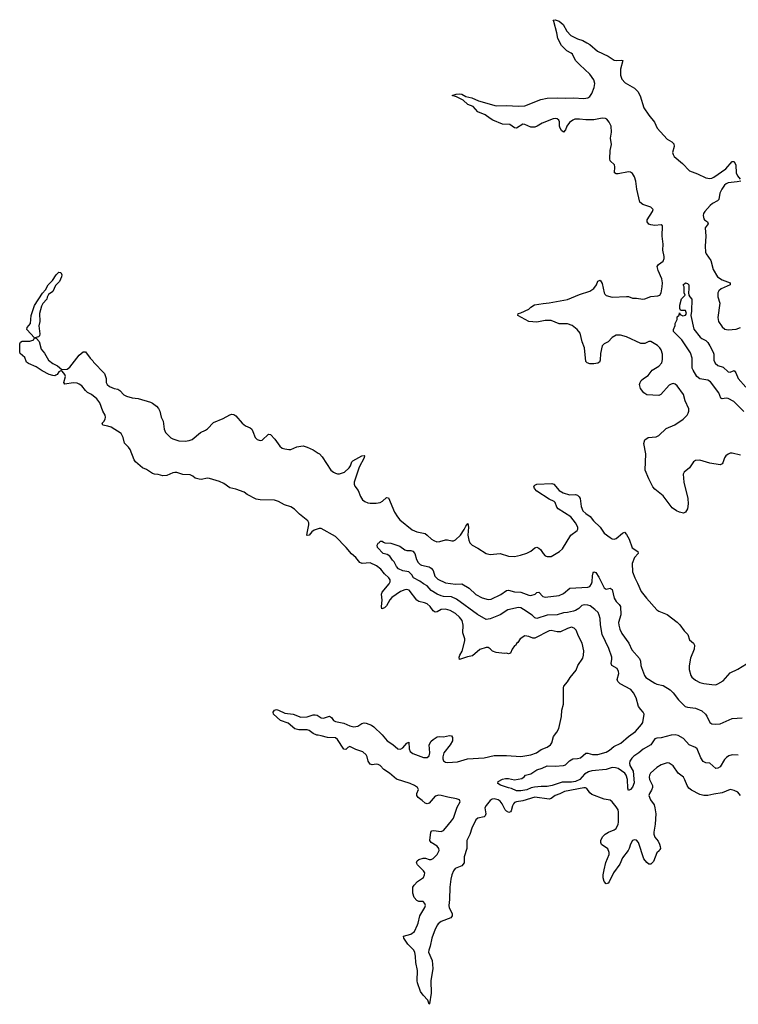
# Model space of a CAD drawing. Header units: inches. Extents: x 2293880 to 2522759, y 823965 to 1006879.
# Tile 283 of 325: x 2467065 to 2474130, y 869219 to 878896. Entities that reach past the tile are written whole.
import ezdxf

# ---------------------------------------------------------------- set-up
doc = ezdxf.new("R2010")
doc.units = ezdxf.units.IN
doc.header["$MEASUREMENT"] = 0
for name, color, linetype in [('C4867', 7, 'Continuous'), ('C4876', 7, 'Continuous'), ('C4877', 7, 'Continuous')]:
    doc.layers.add(name, color=color, linetype=linetype)

msp = doc.modelspace()

# ---------------------------------------------------------------- linework, layer by layer
at = {"layer": 'C4867', "color": 5, "elevation": 80}
for points in [[(2470000, 873892.4), (2469961.1, 873878.9), (2469938.1, 873861.9), (2469910, 873829.7), (2469890, 873825.2), (2469886.6, 873830), (2469889.6, 873849.6), (2469907.6, 873930), (2469908.4, 873950), (2469899.1, 873970), (2469815.5, 874035.5), (2469765.7, 874085.7), (2469730, 874108), (2469666.8, 874126.8), (2469610, 874161.1), (2469570, 874174.6), (2469430, 874176.1), (2469390, 874182.8), (2469300.5, 874230), (2469270, 874251.2), (2469190, 874281.3), (2469130, 874296.2), (2469070, 874338.4), (2469030, 874356.2), (2468930, 874387), (2468910, 874389.6), (2468850, 874378), (2468830, 874378.7), (2468791.2, 874391.1), (2468766, 874410), (2468741.4, 874421.4), (2468667.1, 874427.1), (2468610, 874445.1), (2468590, 874446.6), (2468570, 874442.2), (2468510, 874416), (2468473, 874413), (2468427.6, 874427.6), (2468390, 874429.7), (2468370, 874435.8), (2468310, 874475.1), (2468273, 874493), (2468203.7, 874550), (2468189.5, 874570), (2468152.3, 874672.3), (2468135.1, 874695.1), (2468093.6, 874733.6), (2468082, 874790), (2468062, 874830), (2467962.7, 874890), (2467930, 874902), (2467881.2, 874910), (2467874, 874930), (2467892.9, 874947.1), (2467904.2, 874970), (2467908.1, 874990), (2467904.8, 875010), (2467882.9, 875050), (2467853.6, 875130), (2467824.2, 875170), (2467772, 875212), (2467730, 875232.9), (2467710, 875251.6), (2467676.3, 875296.3), (2467650, 875315.3), (2467630, 875322.8), (2467590, 875325.8), (2467510, 875312.8), (2467498.8, 875330), (2467513.5, 875390), (2467507.7, 875410), (2467480.7, 875440.7), (2467470, 875445.1), (2467450, 875434.5), (2467434.6, 875410), (2467419, 875401), (2467410, 875397.2), (2467390, 875398.5), (2467355.1, 875410), (2467284.5, 875444.5), (2467225.6, 875485.6), (2467150, 875517.2), (2467130, 875529.8), (2467115.2, 875575.2), (2467070, 875614), (2467066, 875630), (2467064.5, 875710), (2467073.2, 875726.8), (2467090, 875737.8), (2467163.9, 875736.1), (2467202, 875750), (2467205.2, 875754.8), (2467209.2, 875770), (2467135.1, 875850), (2467138, 875870), (2467171.4, 875910), (2467177.4, 875990), (2467210, 876086.8), (2467290, 876207.7), (2467318.9, 876241.1), (2467344.7, 876290), (2467388.5, 876331.6), (2467423, 876390), (2467450, 876414.4), (2467470, 876410.6), (2467477.4, 876390), (2467475.3, 876370), (2467457.6, 876322.4), (2467417.1, 876282.9), (2467390, 876226), (2467346.2, 876193.8), (2467334, 876170), (2467330.7, 876150), (2467293, 876107), (2467279.1, 876080.9), (2467260.9, 876010), (2467261.3, 875930), (2467252.2, 875887.8), (2467261.6, 875810), (2467258.8, 875790), (2467250, 875779), (2467214, 875770), (2467230, 875762), (2467254.6, 875734.6), (2467277.3, 875657.3), (2467310, 875618), (2467347, 875550), (2467390, 875515.8), (2467435.5, 875495.5), (2467477.3, 875457.3), (2467530, 875462), (2467558.3, 875481.7), (2467650, 875599.5), (2467690, 875630.7), (2467710, 875631.3), (2467757.3, 875570), (2467783.9, 875543.9), (2467790.5, 875530), (2467897.3, 875417.3), (2467916.3, 875370), (2467914.8, 875330), (2467924, 875310), (2467946.8, 875290), (2467992, 875270), (2468030, 875263.8), (2468050, 875250.5), (2468089.5, 875209.5), (2468115.5, 875195.5), (2468170, 875178.9), (2468230, 875171.8), (2468350, 875136.9), (2468370, 875128), (2468410, 875097.2), (2468430, 875073.4), (2468442.1, 875050), (2468456.6, 874990), (2468476, 874950), (2468484.3, 874870), (2468497.9, 874837.9), (2468550, 874787.5), (2468570, 874775.6), (2468630, 874755.8), (2468693, 874753), (2468730, 874758.6), (2468760.7, 874770), (2468842.2, 874837.8), (2468890, 874860.3), (2468910, 874875.6), (2468970, 874936.9), (2469065.2, 874974.8), (2469130, 875013.4), (2469150, 875020.3), (2469170, 875016.5), (2469190, 875004), (2469251.3, 874930), (2469285.9, 874905.9), (2469330, 874885.2), (2469346, 874870), (2469357.7, 874850), (2469379.3, 874790), (2469398.8, 874770), (2469430, 874760.2), (2469450, 874764.7), (2469510, 874821.1), (2469530, 874819.5), (2469573.1, 874773.1), (2469623.5, 874703.5), (2469646.3, 874686.3), (2469670, 874677.1), (2469710, 874670.9), (2469730, 874672.4), (2469790, 874696.6), (2469830, 874705.6), (2469850, 874706.8), (2469890, 874695.8), (2469950, 874668.7), (2470000, 874637.1)], [(2470000, 871863.3), (2469985.4, 871865.4), (2469950, 871880.4), (2469910, 871909.8), (2469890, 871916.3), (2469810, 871916.2), (2469770, 871927.9), (2469703.7, 871983.7), (2469627.6, 872007.6), (2469561.3, 872070), (2469555.1, 872090), (2469568.7, 872111.3), (2469590, 872115.6), (2469610, 872111.2), (2469670, 872081.1), (2469754.8, 872070), (2469830, 872041), (2469890, 872044), (2469950, 872063.2), (2469970, 872065.3), (2469990, 872061.7), (2470000, 872055.2)]]:
    msp.add_lwpolyline(points, dxfattribs=at)
at = {"layer": 'C4876', "color": 5, "elevation": 80}
msp.add_lwpolyline([(2471173.1, 870000), (2471150, 869958.3), (2471116, 869870), (2471099.8, 869790), (2471086.1, 869750), (2471085, 869730), (2471118.3, 869650), (2471127.5, 869572.5), (2471105.5, 869450), (2471109.1, 869330), (2471095.2, 869224.8), (2471090, 869219), (2471078.8, 869258.8), (2471030, 869309.7), (2471005.8, 869345.8), (2470976.8, 869430), (2470972.8, 869450), (2470976.5, 869550), (2470957.8, 869630), (2470956.8, 869690), (2470949.2, 869730), (2470935.8, 869755.8), (2470881.4, 869810), (2470842, 869870), (2470839, 869890), (2470910.5, 869909.5), (2470945.3, 869934.7), (2470974.6, 870000)], dxfattribs=at)
at = {"layer": 'C4877', "color": 5}
for points, elevation in [([(2474150, 874615.6), (2474070, 874636.2), (2474050, 874635.6), (2474030, 874627.3), (2474008.2, 874610), (2473994.4, 874590), (2473978.7, 874541.3), (2473970, 874529.6), (2473950, 874521.6), (2473850, 874537.6), (2473750, 874568.4), (2473710, 874563.5), (2473688.4, 874551.6), (2473648.8, 874490), (2473596.4, 874450), (2473586.7, 874430), (2473594.7, 874350), (2473634.9, 874190), (2473636.7, 874136.7), (2473630.3, 874089.7), (2473610, 874057.2), (2473590, 874046.6), (2473550, 874056), (2473522, 874070), (2473478.9, 874098.9), (2473390, 874216), (2473310, 874282.7), (2473290, 874306), (2473250, 874382.7), (2473215.4, 874470), (2473219.6, 874630), (2473201.6, 874730), (2473210, 874766), (2473242, 874790), (2473323.1, 874796.9), (2473349.6, 874810), (2473420.9, 874879.1), (2473505.2, 874914.8), (2473586.6, 874970), (2473625.4, 875010), (2473638.3, 875030), (2473643.9, 875050), (2473643.1, 875070), (2473608.5, 875150), (2473592.2, 875212.2), (2473530, 875297), (2473510, 875313.6), (2473490, 875319.7), (2473470, 875314.7), (2473450, 875303), (2473366.6, 875213.4), (2473350, 875202.4), (2473230, 875209.7), (2473200.5, 875230), (2473169.7, 875270), (2473159.6, 875310), (2473164.5, 875330), (2473176, 875350), (2473196, 875370), (2473242.2, 875397.8), (2473282.7, 875450), (2473349.8, 875490.2), (2473376.8, 875523.2), (2473384.8, 875555.2), (2473383.1, 875610), (2473371.8, 875650), (2473359.7, 875670), (2473334.8, 875694.8), (2473270, 875733.5), (2473250, 875733.7), (2473210, 875713.7), (2473170, 875715), (2473030, 875778), (2472970, 875795), (2472930, 875794.5), (2472890, 875772.8), (2472850, 875729.7), (2472810.3, 875709.7), (2472792.7, 875690), (2472774.8, 875614.8), (2472770.8, 875550), (2472764.7, 875530), (2472750, 875521.2), (2472710, 875514.5), (2472670, 875514.5), (2472643.2, 875523.2), (2472630, 875535.3), (2472617.1, 875670), (2472594.6, 875730), (2472574.3, 875814.2), (2472545.1, 875850), (2472496, 875890), (2472450, 875907.6), (2472370, 875906.3), (2472290, 875940.8), (2472230, 875940.4), (2472150, 875924.8), (2472071.3, 875931.3), (2471962, 875990), (2471966, 876010), (2471990, 876015.5), (2472068.7, 876050), (2472089.6, 876070.4), (2472127.1, 876092.9), (2472210, 876107.2), (2472270, 876111.6), (2472450, 876146.3), (2472570, 876194.9), (2472670, 876226.3), (2472710, 876254.9), (2472734.7, 876290), (2472750, 876326.8), (2472770, 876337.3), (2472790, 876304.7), (2472810, 876211), (2472817.5, 876197.5), (2472830, 876185.7), (2472890, 876168.1), (2473030, 876176.9), (2473050, 876174), (2473090, 876158.7), (2473130, 876158.9), (2473190, 876150.2), (2473210, 876153.8), (2473270, 876174.9), (2473338, 876182), (2473359, 876190), (2473370, 876212), (2473381.3, 876270), (2473384, 876310), (2473379.2, 876350), (2473341.8, 876430), (2473332.6, 876470), (2473343.6, 876490), (2473390, 876523.1), (2473402, 876550), (2473402, 876570), (2473387.6, 876630), (2473391, 876691), (2473381.2, 876770), (2473385.1, 876870), (2473370, 876879.7), (2473310, 876873.9), (2473270, 876879.1), (2473250, 876887.4), (2473233.1, 876910), (2473233.5, 876930), (2473287.5, 877010), (2473291.1, 877030), (2473270, 877053.6), (2473190, 877081), (2473163, 877103), (2473133.7, 877230), (2473122.7, 877310), (2473110, 877351.2), (2473090, 877384), (2473070, 877397.2), (2473050, 877399.2), (2472950, 877381.5), (2472930, 877380.5), (2472912.3, 877390), (2472916.4, 877450), (2472911.2, 877470), (2472870, 877509.4), (2472866.2, 877530), (2472870.8, 877609.2), (2472883.5, 877670), (2472872.2, 877730), (2472882.7, 877790), (2472880.4, 877850), (2472860.5, 877890), (2472837.7, 877917.7), (2472825.2, 877925.2), (2472790, 877927.8), (2472708.9, 877911.1), (2472630, 877912.7), (2472570, 877919.9), (2472522.8, 877917.2), (2472503.7, 877910), (2472470, 877887.2), (2472445.5, 877850), (2472430, 877812.7), (2472410, 877789.4), (2472390, 877806), (2472379.7, 877830), (2472372.6, 877850), (2472370.9, 877890.9), (2472363.6, 877910), (2472350, 877921.3), (2472330, 877924.7), (2472310, 877922), (2472201.1, 877878.9), (2472151.4, 877848.5), (2472130, 877841.3), (2472090, 877838.9), (2472030, 877867.3), (2472010, 877869.4), (2471950, 877829.6), (2471930, 877832.3), (2471884.4, 877864.4), (2471810, 877868.9), (2471715.6, 877910), (2471690, 877924.1), (2471641.8, 877961.7), (2471570, 877991.1), (2471521.4, 878041.4), (2471470, 878062.9), (2471423.9, 878104), (2471358, 878138), (2471315.3, 878150), (2471354.8, 878165.2), (2471392.3, 878167.7), (2471410, 878163.1), (2471450, 878141.3), (2471510, 878128.5), (2471576.9, 878096.9), (2471750, 878048), (2471850, 878054.2), (2471970, 878046), (2472030, 878051), (2472189.3, 878110), (2472250, 878123.6), (2472351, 878129), (2472426.1, 878126.1), (2472510, 878129.4), (2472610, 878122), (2472650, 878129.3), (2472670, 878140.2), (2472690.9, 878169.1), (2472712.5, 878230), (2472718.5, 878270), (2472710, 878304.2), (2472670, 878360.5), (2472571.1, 878451.1), (2472530, 878496), (2472498, 878558), (2472487.9, 878567.9), (2472442.7, 878590), (2472390, 878643.7), (2472354.7, 878710), (2472345.4, 878765.4), (2472317.2, 878877.2), (2472309, 878890), (2472330, 878896), (2472370, 878881.6), (2472406.4, 878850), (2472444.5, 878784.5), (2472482, 878742), (2472547.9, 878707.9), (2472601.6, 878690), (2472640.4, 878670), (2472670, 878652.2), (2472746, 878586), (2472850, 878538.4), (2472910, 878498.5), (2472930, 878494.9), (2472978.3, 878498.3), (2472993.8, 878493.8), (2472971.5, 878408.5), (2472973.1, 878350), (2472984.9, 878310), (2473015.9, 878275.9), (2473110, 878222), (2473142, 878190), (2473166.4, 878146.4), (2473199.3, 878030), (2473250, 877956.5), (2473304.9, 877890), (2473330.4, 877830), (2473430, 877722.3), (2473477, 877697), (2473495.9, 877675.9), (2473497.8, 877650), (2473483.9, 877590), (2473487.9, 877570), (2473499, 877550), (2473582.1, 877482.1), (2473648.8, 877410), (2473730, 877380.6), (2473810, 877341.7), (2473850, 877336.1), (2473870, 877339.4), (2473890, 877348.8), (2474007.8, 877430), (2474070, 877501.3), (2474090, 877502.8), (2474105.3, 877465.3), (2474109.3, 877389.3), (2474121.2, 877361.2), (2474148, 877330)], 80), ([(2474154.8, 877310), (2474119, 877301), (2474030, 877292.1), (2474010, 877283.9), (2473992.9, 877270), (2473966.4, 877230), (2473949.5, 877190), (2473939.6, 877130), (2473924.6, 877115.4), (2473874.9, 877090), (2473853.2, 877070), (2473800.3, 877010), (2473788.8, 876990), (2473785.3, 876970), (2473790, 876939.1), (2473796.4, 876930), (2473828.2, 876910), (2473834.7, 876890), (2473805.4, 876850), (2473811.3, 876770), (2473804.3, 876670), (2473808.4, 876610), (2473813.9, 876593.9), (2473859.7, 876530), (2473881.6, 876441.6), (2473924.6, 876370), (2473970, 876339.7), (2474050.7, 876310), (2474050.7, 876290), (2473962, 876250), (2473938.3, 876230), (2473926.9, 876210), (2473930, 876171), (2473949.1, 876110), (2473929, 875969), (2473933.7, 875930), (2473970, 875876.4), (2473995.9, 875855.9), (2474030, 875847.4), (2474110, 875854.3), (2474150, 875870.3)], 80), ([(2474184.4, 875044.4), (2474084.9, 875144.9), (2474030, 875173.7), (2474010, 875177.4), (2473970, 875169.2), (2473957.2, 875177.2), (2473936.9, 875230), (2473856.6, 875336.7), (2473830, 875352.8), (2473750, 875365.8), (2473722.7, 875390), (2473684.4, 875450), (2473677.2, 875470), (2473676.2, 875570), (2473660.5, 875620.5), (2473574, 875750), (2473493.2, 875830), (2473494, 875850), (2473508.4, 875891.6), (2473508.7, 875910), (2473528, 875950), (2473530, 875974), (2473547.3, 875992.7), (2473550, 876014), (2473558, 875998), (2473584.7, 875984.7), (2473610, 875992), (2473619, 876010), (2473610, 876038), (2473570, 876038), (2473562, 876042), (2473556.4, 876056.4), (2473554, 876090), (2473570, 876154), (2473606, 876190), (2473598, 876210), (2473598, 876270), (2473589, 876290), (2473610, 876311.3), (2473630, 876302), (2473642, 876290), (2473644.7, 876250), (2473641, 876210), (2473644.7, 876190), (2473653.2, 876173.2), (2473674, 876150), (2473670.3, 876030), (2473664, 875990), (2473693.7, 875853.7), (2473754.7, 875774.7), (2473770, 875761.6), (2473810, 875741.6), (2473830, 875722), (2473850, 875690.6), (2473882.9, 875630), (2473887.9, 875610), (2473889.1, 875550), (2473901.5, 875521.5), (2473930, 875497.8), (2473979.8, 875479.8), (2474030, 875436.5), (2474050, 875430.4), (2474090, 875447.7), (2474106, 875426), (2474128.5, 875368.5), (2474203.6, 875283.6)], 60), ([(2470000, 874637.1), (2470011.2, 874630), (2470039.7, 874599.7), (2470124.2, 874470), (2470148.6, 874448.5), (2470170, 874438.2), (2470190, 874432.6), (2470210, 874433.7), (2470258.7, 874450), (2470303.2, 874490), (2470315.7, 874510), (2470329.8, 874550.1), (2470339.3, 874560.7), (2470430, 874610.2), (2470450, 874612.6), (2470453.7, 874610), (2470451.2, 874590), (2470400.8, 874499.2), (2470353.1, 874350), (2470353.1, 874330), (2470361.1, 874310), (2470391.5, 874270), (2470416.1, 874210), (2470436.4, 874176.4), (2470459.3, 874159.3), (2470488.3, 874148.3), (2470510, 874143.9), (2470570, 874145.2), (2470610, 874150.3), (2470630, 874163.1), (2470670, 874201.6), (2470690, 874195.5), (2470750, 874056.4), (2470778, 874010), (2470801.3, 873981.3), (2470923.3, 873883.3), (2470970, 873863), (2471050, 873844.7), (2471071, 873831), (2471114.4, 873790), (2471136.3, 873776.3), (2471165.8, 873765.8), (2471194, 873766), (2471250, 873783.6), (2471270, 873784.6), (2471314.6, 873774.6), (2471330, 873775.3), (2471350, 873784.7), (2471398, 873830), (2471435.7, 873884.3), (2471450, 873917.3), (2471470, 873946), (2471476.5, 873910), (2471471.9, 873830), (2471479.3, 873779.3), (2471490, 873754.4), (2471513.1, 873733.1), (2471570, 873703.2), (2471650, 873649.3), (2471690, 873640.2), (2471790, 873649.2), (2471870, 873624.3), (2471930, 873621.1), (2471987.7, 873632.3), (2472050, 873652.6), (2472090, 873672.6), (2472130, 873706.7), (2472150, 873711.3), (2472170, 873703.6), (2472185.3, 873690), (2472210, 873648.4), (2472230, 873625.3), (2472250, 873619.6), (2472290, 873621.7), (2472370.8, 873669.2), (2472402.9, 873697.1), (2472482, 873830), (2472545.1, 873874.9), (2472552, 873890), (2472551.3, 873910), (2472528.3, 873950), (2472484.2, 874010), (2472359.5, 874090), (2472346.2, 874106.2), (2472329.7, 874149.7), (2472320.4, 874160.4), (2472270, 874184.2), (2472150, 874262.9), (2472125.2, 874290), (2472119.3, 874310), (2472130, 874322.8), (2472150, 874332), (2472297.1, 874337.1), (2472314.8, 874330), (2472368.6, 874268.6), (2472406.2, 874246.2), (2472470, 874224.9), (2472530, 874230.4), (2472550, 874221.6), (2472566.3, 874206.3), (2472574.6, 874190), (2472585.5, 874110), (2472602, 874070), (2472630, 874041.3), (2472674.6, 874014.6), (2472707.6, 873970), (2472770.3, 873910), (2472810, 873848.2), (2472870, 873805.3), (2472890, 873795.3), (2472910, 873791.8), (2472930, 873798), (2472990, 873850.4), (2473010, 873859.1), (2473030, 873836.3), (2473057.8, 873790), (2473086.2, 873706.2), (2473143, 873670), (2473146, 873650), (2473108.5, 873611.5), (2473086.7, 873550), (2473089, 873470), (2473111.2, 873411.2), (2473139.4, 873359.4), (2473175.8, 873275.8), (2473225.5, 873210), (2473330, 873097.1), (2473350, 873084.4), (2473430, 873050.4), (2473530, 872976), (2473554.9, 872950), (2473598, 872890), (2473633, 872853), (2473650, 872800.7), (2473690.3, 872770), (2473698.7, 872750), (2473696.5, 872710), (2473658.5, 872621.5), (2473645.5, 872545.5), (2473647.3, 872510), (2473663.8, 872450), (2473673.4, 872433.4), (2473710, 872403.8), (2473750, 872382), (2473790, 872371.6), (2473870, 872361.7), (2473910, 872360.3), (2473930, 872367.2), (2473981.8, 872398.2), (2474050, 872475.8), (2474126.2, 872513.8), (2474210, 872566)], 80), ([(2470000, 872055.2), (2470030, 872035.8), (2470050, 872030.2), (2470110, 872051.8), (2470130, 872039.3), (2470149.6, 872009.6), (2470170, 871998.6), (2470250, 871980.9), (2470310, 871954.6), (2470350, 871947.1), (2470389, 871951), (2470430, 871978.7), (2470450, 871986), (2470470, 871983.6), (2470523, 871963), (2470547.4, 871947.4), (2470628.7, 871868.7), (2470676.2, 871810), (2470733.8, 871773.8), (2470783.6, 871730), (2470810, 871727.2), (2470830, 871738.5), (2470870, 871784.4), (2470890, 871796), (2470893.8, 871730), (2470904.5, 871704.4), (2470930, 871685.6), (2471035.9, 871644.1), (2471070, 871643.9), (2471090, 871660.4), (2471097.8, 871690), (2471092, 871770), (2471110, 871806.4), (2471130, 871823.1), (2471170, 871846.7), (2471188.6, 871851.5), (2471230, 871847.6), (2471290, 871860.4), (2471310, 871857.3), (2471321.4, 871841.4), (2471320.3, 871810), (2471298, 871770), (2471234.7, 871690), (2471223.5, 871650), (2471225.2, 871630), (2471232.8, 871612.8), (2471250, 871600.2), (2471270, 871595.9), (2471370, 871601.2), (2471467.3, 871632.7), (2471630, 871640.9), (2471730, 871662.7), (2471850, 871665.4), (2471990, 871655.8), (2472090, 871670.2), (2472145.1, 871690), (2472190, 871724.5), (2472250, 871744.9), (2472282, 871770), (2472296.2, 871790), (2472312, 871850), (2472346.3, 871893.7), (2472363.7, 871930), (2472391.8, 872048.2), (2472394.5, 872110), (2472412.3, 872170), (2472409.6, 872330), (2472414.2, 872345.8), (2472451.5, 872388.5), (2472477.2, 872430), (2472536.3, 872503.7), (2472553.6, 872550), (2472600, 872620), (2472608.9, 872651.1), (2472611.6, 872691.6), (2472594.7, 872770), (2472557.1, 872837.1), (2472534.9, 872894.9), (2472516.6, 872916.6), (2472490, 872924.2), (2472450, 872911.1), (2472380.9, 872879.1), (2472350, 872879.6), (2472290, 872894), (2472270.4, 872889.6), (2472130, 872818), (2472110, 872817.2), (2472070, 872834), (2472030, 872839), (2471984.7, 872810), (2471963.6, 872776.4), (2471950, 872766), (2471942, 872750), (2471930, 872742), (2471906, 872710), (2471890, 872668.7), (2471870, 872664), (2471850, 872668.7), (2471830, 872665.2), (2471750, 872677), (2471714, 872690), (2471690, 872713.2), (2471670, 872725.2), (2471650, 872726.6), (2471590, 872705.1), (2471517.5, 872642.5), (2471467.4, 872632.6), (2471387.2, 872607.2), (2471384.2, 872630), (2471391, 872650), (2471415.9, 872690), (2471440.9, 872790), (2471440.3, 872810), (2471421.6, 872870), (2471425.5, 872945.5), (2471413.5, 872990), (2471390, 873022.6), (2471350, 873059.7), (2471298, 873090), (2471250, 873103.5), (2471210, 873097.7), (2471170, 873076.3), (2471150, 873071.6), (2471130, 873086.6), (2471100.5, 873130), (2471070, 873154), (2471045.7, 873165.7), (2470990, 873177.2), (2470970.6, 873190.6), (2470893.7, 873290), (2470870, 873297.3), (2470850, 873293.6), (2470810, 873274.7), (2470723.4, 873216.6), (2470704.2, 873195.8), (2470670, 873135.8), (2470650, 873116.3), (2470626.3, 873106.3), (2470622.2, 873130), (2470626.9, 873190), (2470620.8, 873250), (2470629.8, 873270), (2470697.2, 873350), (2470708.4, 873370), (2470706.9, 873390), (2470692.6, 873410), (2470650.9, 873450.9), (2470616.5, 873496.5), (2470571, 873530), (2470510, 873558), (2470431.4, 873551.4), (2470410, 873560.4), (2470370.6, 873610), (2470325.9, 873645.9), (2470275.8, 873710), (2470170, 873817.9), (2470030, 873895.8), (2470010, 873895.9), (2470000, 873892.4)], 80), ([(2474130, 871669.1), (2474070, 871670.8), (2474037.4, 871662.6), (2474014.1, 871645.9), (2473995.6, 871624.4), (2473950, 871553), (2473930, 871538.3), (2473910, 871536.3), (2473850, 871588.2), (2473810, 871592.8), (2473784.2, 871604.2), (2473762.5, 871642.5), (2473725.1, 871730), (2473710, 871744.2), (2473648.2, 871768.2), (2473590.4, 871830.4), (2473539.6, 871859.6), (2473510, 871868.6), (2473470, 871862.7), (2473370, 871836.5), (2473330, 871835.4), (2473310.3, 871829.7), (2473270.2, 871770), (2473193.3, 871726.7), (2473150.2, 871690), (2473101.9, 871658.1), (2473081.9, 871638.1), (2473064.2, 871610), (2473059.7, 871590), (2473064.8, 871564.8), (2473095.3, 871510), (2473105.3, 871394.7), (2473090, 871354.5), (2473070, 871329.3), (2473050, 871319), (2473042.3, 871342.3), (2473038.8, 871430), (2473026.2, 871470), (2473014.5, 871490), (2472950, 871535.3), (2472923.3, 871543.3), (2472890, 871545), (2472830, 871526.3), (2472690, 871514.7), (2472655.6, 871504.4), (2472618.6, 871481.4), (2472571.8, 871430), (2472528.5, 871408.5), (2472490, 871400.7), (2472398.4, 871401.6), (2472301, 871370), (2472250, 871358.7), (2472190, 871360.5), (2472125.5, 871354.5), (2472093.6, 871346.4), (2472050, 871327.7), (2471990, 871317), (2471950, 871317), (2471899.3, 871339.3), (2471870, 871345.2), (2471793.2, 871373.2), (2471766, 871390), (2471768.7, 871410), (2471810, 871430.7), (2471840.7, 871439.3), (2471870, 871438.4), (2471930, 871424.9), (2472000.7, 871439.3), (2472025.4, 871454.6), (2472039, 871470), (2472090, 871485.5), (2472150, 871524.4), (2472200.8, 871539.2), (2472250, 871563.7), (2472330, 871560.3), (2472410, 871566.3), (2472430, 871574), (2472470, 871611.7), (2472502.7, 871630), (2472550, 871634.3), (2472578.1, 871641.9), (2472630, 871685.8), (2472650, 871688.1), (2472695.7, 871675.7), (2472750, 871673.6), (2472830, 871698.3), (2472863, 871717), (2472906.6, 871753.3), (2472974.2, 871785.8), (2473050, 871851), (2473119.4, 871900.6), (2473179.3, 871970), (2473190.5, 871989.5), (2473202.8, 872070), (2473194.2, 872090), (2473170, 872115.5), (2473150, 872146), (2473125.9, 872230), (2473100.5, 872280.5), (2473073.3, 872313.3), (2472969.7, 872370), (2472945.1, 872390), (2472940.6, 872400.6), (2472937.4, 872410), (2472953.5, 872470), (2472951.3, 872491.3), (2472937.9, 872517.9), (2472885.7, 872550), (2472881.2, 872570), (2472887.6, 872610), (2472885.7, 872630), (2472856.7, 872716.7), (2472790, 872854), (2472773.4, 872950), (2472770.5, 873010), (2472762.8, 873042.8), (2472750.4, 873070.4), (2472720.6, 873100.6), (2472674.1, 873134.1), (2472650, 873142.9), (2472614, 873146), (2472590, 873137.2), (2472562.2, 873110), (2472530.2, 873090), (2472510, 873083.4), (2472450, 873069.9), (2472410, 873066.5), (2472350, 873047.7), (2472250, 873043.6), (2472150, 873009.9), (2472130, 873017.8), (2472102.9, 873043), (2472019.2, 873099.2), (2471990, 873114.2), (2471970, 873118.1), (2471864.9, 873095.1), (2471790, 873047.5), (2471690, 873008.7), (2471650, 873002), (2471566, 873050), (2471360.4, 873200.4), (2471310, 873224.7), (2471230, 873228.1), (2471210, 873232.8), (2471167.6, 873250), (2471110, 873285.1), (2471070, 873331.2), (2471034.5, 873350), (2470997.7, 873377.7), (2470937, 873410), (2470918.9, 873438.9), (2470890, 873469.3), (2470830, 873480.9), (2470790, 873499.5), (2470770, 873522.7), (2470746.6, 873566.6), (2470730, 873582.7), (2470704.1, 873624.1), (2470678.6, 873638.6), (2470638, 873650), (2470584, 873710), (2470578, 873730), (2470588, 873750), (2470602, 873758), (2470610, 873771.3), (2470629.1, 873770.9), (2470640.5, 873760.5), (2470655.5, 873755.5), (2470714, 873750), (2470802, 873722), (2470850, 873684.7), (2470870, 873678), (2470910, 873678), (2470930, 873671.3), (2470951, 873650), (2470966, 873590), (2470981.4, 873561.4), (2471001.6, 873541.6), (2471015.2, 873535.2), (2471090, 873519), (2471110, 873506.7), (2471130, 873482), (2471145.7, 873425.7), (2471175.9, 873395.9), (2471250, 873360.8), (2471350, 873346.9), (2471410, 873352.4), (2471484.2, 873310), (2471550, 873247.8), (2471610, 873214.4), (2471670, 873196.5), (2471698.8, 873201.2), (2471794.1, 873245.9), (2471850, 873285.3), (2471870, 873289.1), (2471930, 873272.1), (2471991, 873271), (2472070, 873239.5), (2472090, 873235.8), (2472131.4, 873248.5), (2472150, 873266), (2472170, 873270.8), (2472207.5, 873227.5), (2472230, 873221.3), (2472370, 873237.4), (2472410, 873255.8), (2472472.5, 873307.5), (2472650, 873319.6), (2472670, 873326), (2472687.4, 873350), (2472692.9, 873370), (2472695.1, 873430), (2472701.4, 873458.6), (2472710, 873470.6), (2472730, 873461.6), (2472758.2, 873418.2), (2472811.7, 873311.7), (2472830, 873299.5), (2472870, 873308.5), (2472890, 873295.5), (2472909.4, 873209.4), (2472930, 873178.4), (2472959.3, 873150), (2472972.2, 873130), (2472974.3, 873045.7), (2472952.4, 872970), (2472953.7, 872946.3), (2472964.7, 872904.7), (2472983.8, 872863.8), (2473052, 872770), (2473082.9, 872702.9), (2473158.6, 872618.6), (2473167.6, 872590), (2473170.4, 872550), (2473176.4, 872530), (2473207, 872450), (2473220.5, 872430), (2473310, 872375.5), (2473330, 872366.4), (2473390, 872353), (2473459.1, 872310), (2473490, 872279.3), (2473541.8, 872210), (2473606.1, 872146.1), (2473630, 872138.9), (2473708.2, 872130), (2473770, 872103.9), (2473808, 872070), (2473821.7, 872050), (2473849.2, 871990), (2473870, 871975.5), (2473910, 871971.2), (2473950, 871974.7), (2474070, 872027.3), (2474166.9, 872033.1)], 60), ([(2470974.6, 870000), (2470982.5, 870017.5), (2470998.4, 870090), (2471046.9, 870170), (2471053.3, 870190), (2471049.4, 870210), (2471030, 870229.4), (2470990, 870229.6), (2470970, 870238.4), (2470943.1, 870270), (2470928.7, 870310), (2470929.7, 870370), (2470942, 870390), (2470974.5, 870425.5), (2471033.9, 870466.1), (2471046, 870490), (2471046.3, 870510), (2471034.3, 870530), (2470974.7, 870590), (2470967.2, 870610), (2470972.5, 870627.5), (2470990, 870643.7), (2471030, 870654.3), (2471054.3, 870654.3), (2471090, 870643.8), (2471110, 870643.1), (2471130, 870652.4), (2471170, 870690.4), (2471187.1, 870730), (2471184.4, 870750), (2471170, 870774), (2471108.8, 870808.9), (2471098.3, 870830), (2471108, 870912), (2471117.6, 870922.4), (2471131.5, 870928.5), (2471210, 870916.9), (2471230, 870928), (2471250, 870949.1), (2471310, 871021), (2471328.7, 871050), (2471364.2, 871155.8), (2471395.4, 871210), (2471388.6, 871228.6), (2471359.3, 871239.3), (2471273.4, 871253.4), (2471210, 871272.5), (2471185.5, 871274.5), (2471150, 871264), (2471090, 871197.2), (2471070, 871188.3), (2471050, 871195.8), (2471022.3, 871222.3), (2470982, 871250), (2470969.9, 871269.9), (2470970.7, 871290), (2470986.4, 871330), (2470975.3, 871350), (2470946.3, 871370), (2470905.1, 871390), (2470770, 871432), (2470700.7, 871490), (2470645.5, 871525.5), (2470610, 871565.3), (2470590, 871576.5), (2470570, 871580.3), (2470530, 871573.5), (2470510, 871580.4), (2470491.7, 871610), (2470482, 871650), (2470471.7, 871670), (2470439, 871699.1), (2470370, 871724.1), (2470310, 871752.3), (2470290, 871741.7), (2470270, 871722.4), (2470250, 871726.3), (2470190, 871823.1), (2470170, 871836.8), (2470090, 871840.9), (2470030, 871859.2), (2470000, 871863.3)], 80), ([(2474151.7, 871271.7), (2474124.2, 871304.2), (2474090, 871321.6), (2474050, 871329.6), (2473970, 871296), (2473890, 871285.3), (2473830, 871269.8), (2473789.8, 871269.8), (2473750, 871279.7), (2473670, 871324.8), (2473644.7, 871344.7), (2473626.2, 871370), (2473605.6, 871425.6), (2473590.6, 871450.6), (2473538.7, 871490), (2473490, 871562), (2473450, 871589.3), (2473430, 871593.2), (2473370, 871574), (2473330, 871545.2), (2473267.7, 871490), (2473255.5, 871470), (2473253, 871450), (2473255.5, 871430), (2473284.9, 871370), (2473285.5, 871350), (2473276.1, 871323.9), (2473255.5, 871290), (2473250.4, 871270), (2473265.7, 871230), (2473300.9, 871180.9), (2473310.3, 871150), (2473318.7, 871090), (2473311.3, 870990), (2473297.8, 870910), (2473298.8, 870890), (2473310, 870862), (2473340.8, 870820.8), (2473354.3, 870794.3), (2473362.4, 870770), (2473364, 870750), (2473359.7, 870740.3), (2473352.1, 870727.9), (2473330, 870709.3), (2473295.9, 870624.1), (2473270, 870597), (2473250, 870597.6), (2473230, 870612.6), (2473201, 870650), (2473149.6, 870810), (2473130, 870831.5), (2473110, 870836.9), (2473090, 870827.3), (2473070, 870792.3), (2473058.2, 870750), (2473047.2, 870730), (2472990, 870657.7), (2472964.1, 870595.8), (2472902.9, 870510), (2472858.5, 870421.5), (2472850, 870409.5), (2472830, 870402.7), (2472810, 870425.2), (2472801.8, 870461.8), (2472801.1, 870490), (2472810, 870542), (2472828.9, 870611.1), (2472858.5, 870690), (2472859.8, 870710), (2472846, 870746), (2472786, 870790), (2472777, 870810), (2472777.6, 870830), (2472794.9, 870865.1), (2472820.7, 870890), (2472854, 870910), (2472910, 870933.4), (2472930, 870947.8), (2472949.8, 870990), (2472952.4, 871010), (2472952.5, 871107.5), (2472947.9, 871130), (2472930, 871160.4), (2472890, 871207.8), (2472870, 871224.5), (2472810, 871235.1), (2472690, 871279.5), (2472670, 871297), (2472640.1, 871340.1), (2472627.6, 871347.6), (2472610, 871348), (2472422.4, 871310), (2472373.5, 871286.5), (2472330, 871272.3), (2472290, 871242), (2472270, 871235.9), (2472130, 871254.5), (2472010, 871217.9), (2471947.7, 871210), (2471930, 871202.2), (2471919.1, 871190), (2471909.6, 871170.4), (2471898, 871122), (2471890, 871109.6), (2471874.7, 871105.3), (2471850, 871117.6), (2471837.6, 871130), (2471808.8, 871190), (2471790, 871215.8), (2471770, 871229.9), (2471730, 871237.8), (2471710, 871234.1), (2471690, 871220.8), (2471650, 871173.9), (2471639, 871150), (2471646, 871090), (2471641.2, 871070), (2471630, 871061.4), (2471570, 871047.8), (2471550, 871032.5), (2471509.7, 870950.2), (2471491.7, 870888.3), (2471462.2, 870830), (2471460.1, 870750), (2471433.6, 870670), (2471434.2, 870610), (2471410, 870578.9), (2471347.3, 870552.7), (2471330, 870531.6), (2471312.1, 870490), (2471301.8, 870450), (2471293.1, 870370), (2471290.6, 870250), (2471283.2, 870190), (2471288.4, 870168.4), (2471315.8, 870110), (2471316.3, 870090), (2471302, 870070), (2471210, 870034.4), (2471178.6, 870010), (2471173.1, 870000)], 80)]:
    msp.add_lwpolyline(points, dxfattribs=dict(at, elevation=elevation))

doc.saveas('drawing.dxf')
